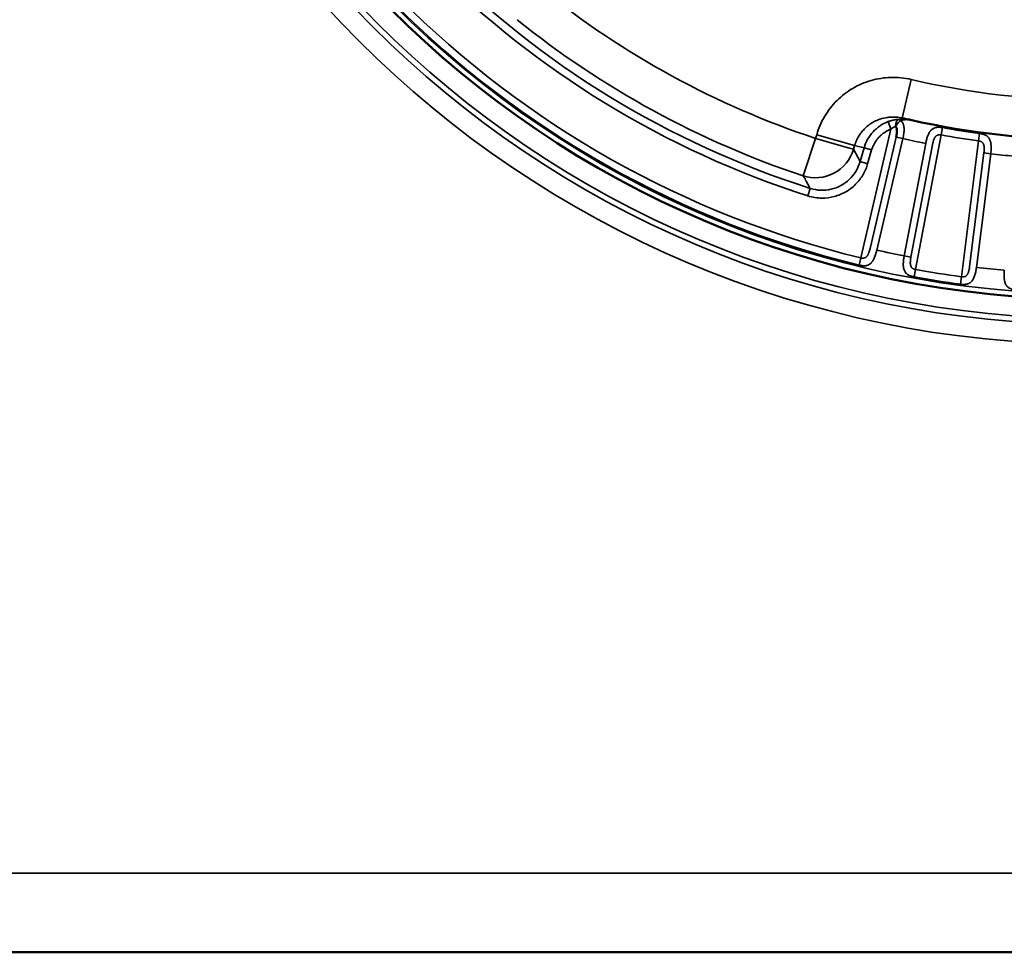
# Model space of a CAD drawing. Header units: millimetres. Extents: x 50 to 3176, y 50 to 2109.
# Tile 411 of 656: x 1161 to 1186, y 1624 to 1648. Entities that reach past the tile are written whole.
import ezdxf

# ---------------------------------------------------------------- set-up
doc = ezdxf.new("R2010")
doc.units = ezdxf.units.MM
doc.header["$LTSCALE"] = 10
doc.layers.add('Visible (ISO)', color=7, linetype='Continuous', lineweight=50)
doc.layers.add('Visible Narrow (ISO)', color=7, linetype='Continuous', lineweight=35)

msp = doc.modelspace()

# ---------------------------------------------------------------- linework, layer by layer
at = {"layer": 'Visible (ISO)'}
for p, q in [((1183.1806, 1645.1119), (1183.1986, 1645.1078)), ((1362.953, 1624.0616), (1012.953, 1624.0616)), ((1179.2729, 1624.0616), (1179.268, 1624.0616)), ((1184.0051, 1624.0616), (1184.0051, 1624.0616))]:
    msp.add_line(p, q, dxfattribs=at)
msp.add_circle((1187.953, 1665.5616), 25.0206, dxfattribs=at)
msp.add_arc((1187.953, 1665.5616), 21, 257.44199, 282.55805, dxfattribs=at)
for points, knots in [([(1183.3828, 1645.0649), (1183.3613, 1645.0697), (1183.317, 1645.0797), (1183.2555, 1645.0935), (1183.2156, 1645.1032), (1183.1984, 1645.1071)], [0.02006766, 0.02006766, 0.02006766, 0.02006766, 0.33333333, 0.66666667, 0.91681162, 0.91681162, 0.91681162, 0.91681162]), ([(1183.0266, 1644.6341), (1183.0294, 1644.6473), (1183.0319, 1644.66), (1183.0342, 1644.6721), (1183.0344, 1644.6736), (1183.0347, 1644.675), (1183.035, 1644.6764), (1183.0374, 1644.6896), (1183.0395, 1644.7021), (1183.0411, 1644.7138), (1183.0413, 1644.715), (1183.0415, 1644.7162), (1183.0416, 1644.7174), (1183.0421, 1644.721), (1183.0426, 1644.7245), (1183.043, 1644.7279), (1183.0441, 1644.7371), (1183.0449, 1644.7457), (1183.0455, 1644.7538), (1183.0456, 1644.7549), (1183.0456, 1644.756), (1183.0457, 1644.757), (1183.0462, 1644.7653), (1183.0465, 1644.7732), (1183.0465, 1644.7807), (1183.0466, 1644.7849), (1183.0465, 1644.7891), (1183.0464, 1644.7932), (1183.0464, 1644.7943), (1183.0464, 1644.7955), (1183.0463, 1644.7966), (1183.0461, 1644.8034), (1183.0458, 1644.81), (1183.0452, 1644.8164), (1183.045, 1644.8193), (1183.0447, 1644.8222), (1183.0443, 1644.825), (1183.0436, 1644.831), (1183.0427, 1644.8369), (1183.0414, 1644.8427), (1183.0407, 1644.8458), (1183.04, 1644.8488), (1183.0391, 1644.8519), (1183.037, 1644.8592), (1183.0343, 1644.8664), (1183.0309, 1644.8734), (1183.0281, 1644.8794), (1183.0247, 1644.8853), (1183.021, 1644.891), (1183.0182, 1644.8952), (1183.0152, 1644.8992), (1183.012, 1644.9033)], [0, 0, 0, 0, 0.09323583, 0.09323583, 0.09323583, 0.10436596, 0.10436596, 0.10436596, 0.20719789, 0.20719789, 0.20719789, 0.2180238, 0.2180238, 0.2180238, 0.25, 0.25, 0.25, 0.33581806, 0.33581806, 0.33581806, 0.34710528, 0.34710528, 0.34710528, 0.43580593, 0.43580593, 0.43580593, 0.4858342, 0.4858342, 0.4858342, 0.5, 0.5, 0.5, 0.58397232, 0.58397232, 0.58397232, 0.62194421, 0.62194421, 0.62194421, 0.70148438, 0.70148438, 0.70148438, 0.74437562, 0.74437562, 0.74437562, 0.84790279, 0.84790279, 0.84790279, 0.93598019, 0.93598019, 0.93598019, 0.99999987, 0.99999987, 0.99999987, 0.99999987])]:
    msp.add_open_spline(points, degree=3, knots=knots, dxfattribs=at)
msp.add_open_spline([(1179.268, 1624.0616), (1179.1428, 1624.0616), (1179.063, 1624.0615), (1179.0269, 1624.0615)], degree=3, dxfattribs=at)
at = {"layer": 'Visible Narrow (ISO)'}
for p, q in [((1183.4085, 1646.0847), (1183.1815, 1645.1117)), ((1182.8957, 1644.8349), (1182.8258, 1645.0219)), ((1181.0207, 1644.6908), (1180.994, 1644.5976)), ((1181.0207, 1644.6908), (1181.9767, 1644.4167)), ((1182.8957, 1644.8349), (1182.1349, 1641.5847)), ((1183.5158, 1641.2912), (1184.1648, 1644.6853)), ((1184.1649, 1644.6859), (1184.1985, 1644.871)), ((1185.1299, 1644.7233), (1185.1046, 1644.5365)), ((1180.6806, 1643.6534), (1180.994, 1644.5976)), ((1181.9766, 1644.4167), (1181.95, 1644.3237)), ((1181.9766, 1644.4168), (1182.2151, 1644.3616)), ((1182.3679, 1641.8202), (1183.0266, 1644.6341)), ((1182.5365, 1641.7808), (1183.1952, 1644.5946)), ((1183.1952, 1644.5946), (1183.0266, 1644.6341)), ((1183.7713, 1644.4721), (1183.2286, 1641.6337)), ((1183.3987, 1641.6011), (1183.9415, 1644.4396)), ((1185.1046, 1644.5365), (1184.673, 1641.1079)), ((1182.115, 1644.0124), (1181.95, 1644.3237)), ((1182.115, 1644.0124), (1182.2152, 1644.3616)), ((1182.2152, 1644.3616), (1182.4064, 1644.3068)), ((1182.3063, 1643.9576), (1182.4064, 1644.3068)), ((1185.2411, 1644.2338), (1184.8801, 1641.3665)), ((1185.052, 1641.3449), (1185.4129, 1644.2121)), ((1185.2411, 1644.2338), (1185.4129, 1644.2121)), ((1182.3063, 1643.9576), (1182.1151, 1644.0124)), ((1180.8565, 1643.3391), (1180.796, 1643.1496)), ((1182.1349, 1641.5847), (1182.0904, 1641.4014)), ((1183.2286, 1641.6337), (1183.3987, 1641.6011)), ((1183.4819, 1641.1057), (1183.5158, 1641.2912)), ((1184.6734, 1641.1109), (1184.6481, 1640.922)), ((1012.953, 1626.0616), (1362.953, 1626.0616))]:
    msp.add_line(p, q, dxfattribs=at)
for radius in [26.1573, 25.6575, 25.5128, 25.0203, 24.8897]:
    msp.add_circle((1187.953, 1665.5616), radius, dxfattribs=at)
for radius, start, end in [(24.8613, 193.63945, 256.36055), (24.6727, 193.63945, 256.36055), (23.5269, 197.71014, 252.28986), (23.328, 197.71014, 252.28986), (22.0891, 231.10875, 251.63649), (23.0836, 231.10875, 251.63658), (20, 256.86634, 283.13365), (21.2172, 259.7151, 262.2849), (21.0286, 259.7151, 262.2849), (21.5, 257.21517, 258.78483), (21.5, 263.21517, 264.78483), (24.3898, 257.16894, 258.83106), (24.6727, 259.63945, 262.36055), (24.3898, 263.16894, 264.83106), (24.8613, 259.63945, 262.36055)]:
    msp.add_arc((1187.953, 1665.5616), radius, start, end, dxfattribs=at)
for centre, major_axis, ratio, start_param, end_param in [((1183.107, 1644.8811), (-0.0154, 0.1994), 0.4703361, 0.0367269, 1.4227334), ((1183.107, 1644.8811), (-0.1036, -0.1711), 0.469436, 3.7475801, 4.8640465), ((1183.107, 1644.8811), (-0.0226, 0.1987), 0.5008114, 5.6631903, 6.2457385), ((1180.9941, 1644.5978), (0.9612, -0.2757), 0.0000986, 0.1055534, 1.5708186), ((1180.9941, 1644.5978), (-0.8836, -0.4683), 0.9887158, 0.7686439, 2.3692875), ((1180.9941, 1644.5978), (0.9612, -0.2757), 0.0000986, 0.104722, 0.1053484)]:
    msp.add_ellipse(centre, major_axis=major_axis, ratio=ratio, start_param=start_param, end_param=end_param, dxfattribs=at)
for points, knots in [([(1183.4085, 1646.0847), (1183.2353, 1646.1241), (1182.8943, 1646.1597), (1182.3873, 1646.081), (1181.9189, 1645.8794), (1181.5201, 1645.5739), (1181.2024, 1645.1676), (1181.0695, 1644.8578), (1181.0207, 1644.6908)], [0, 0, 0, 0, 0.16666667, 0.33333333, 0.5, 0.66666667, 0.83333333, 0.99999803, 0.99999803, 0.99999803, 0.99999803]), ([(1181.9767, 1644.4167), (1181.9887, 1644.4591), (1182.0037, 1644.5006), (1182.0391, 1644.5813), (1182.0596, 1644.6204), (1182.0892, 1644.669), (1182.096, 1644.6797), (1182.1257, 1644.7244), (1182.1505, 1644.7571), (1182.2041, 1644.8194), (1182.2328, 1644.8488), (1182.2777, 1644.8896), (1182.2926, 1644.9023), (1182.3424, 1644.9424), (1182.3788, 1644.9679), (1182.4547, 1645.014), (1182.4942, 1645.0346), (1182.5471, 1645.0578), (1182.5593, 1645.0629), (1182.6327, 1645.0918), (1182.6961, 1645.1099), (1182.7972, 1645.1285), (1182.8338, 1645.1332), (1182.9142, 1645.1392), (1182.9582, 1645.1396), (1183.0458, 1645.1349), (1183.0896, 1645.1298), (1183.1489, 1645.1189), (1183.1648, 1645.1156), (1183.1805, 1645.1111)], [0, 0, 0, 0, 0.08753012, 0.08753012, 0.17485122, 0.17485122, 0.2, 0.2, 0.280813, 0.280813, 0.36159947, 0.36159947, 0.4, 0.4, 0.48702228, 0.48702228, 0.57410841, 0.57410841, 0.6, 0.6, 0.72840548, 0.72840548, 0.8, 0.8, 0.8845505, 0.8845505, 0.96856209, 0.96856209, 0.99946253, 0.99946253, 0.99946253, 0.99946253]), ([(1182.2152, 1644.3616), (1182.2366, 1644.4363), (1182.2965, 1644.5804), (1182.4354, 1644.7706), (1182.6133, 1644.9228), (1182.7528, 1644.9946), (1182.8258, 1645.0219)], [0.00003143, 0.00003143, 0.00003143, 0.00003143, 0.25, 0.5, 0.75, 1, 1, 1, 1]), ([(1182.8258, 1645.0219), (1182.8589, 1645.0343), (1182.9229, 1645.0538), (1183.0031, 1645.0705), (1183.0598, 1645.0777), (1183.0877, 1645.08)], [0, 0, 0, 0, 0.33333333, 0.66666667, 0.99823784, 0.99823784, 0.99823784, 0.99823784]), ([(1183.1464, 1645.0494), (1183.1652, 1645.0554), (1183.1839, 1645.0603), (1183.2024, 1645.0641), (1183.2111, 1645.0659), (1183.2197, 1645.0674), (1183.2282, 1645.0687), (1183.2422, 1645.0708), (1183.256, 1645.0723), (1183.2698, 1645.0731), (1183.2824, 1645.0739), (1183.295, 1645.0741), (1183.3076, 1645.0737), (1183.3254, 1645.0733), (1183.3433, 1645.0717), (1183.3611, 1645.0689), (1183.3698, 1645.0675), (1183.3784, 1645.0659), (1183.387, 1645.064)], [0.00000001, 0.00000001, 0.00000001, 0.00000001, 0.2270778, 0.2270778, 0.2270778, 0.33333333, 0.33333333, 0.33333333, 0.50751877, 0.50751877, 0.50751877, 0.66666667, 0.66666667, 0.66666667, 0.89137336, 0.89137336, 0.89137336, 0.99999938, 0.99999938, 0.99999938, 0.99999938]), ([(1183.1952, 1644.5946), (1183.1997, 1644.614), (1183.2038, 1644.6335), (1183.2075, 1644.6531), (1183.2083, 1644.6572), (1183.209, 1644.6613), (1183.2097, 1644.6654), (1183.213, 1644.6838), (1183.2159, 1644.7022), (1183.2183, 1644.7208), (1183.2187, 1644.724), (1183.2191, 1644.7272), (1183.2195, 1644.7304), (1183.2215, 1644.7471), (1183.2231, 1644.7638), (1183.2242, 1644.7803), (1183.2247, 1644.7873), (1183.225, 1644.7943), (1183.2253, 1644.8013), (1183.2259, 1644.8154), (1183.226, 1644.8293), (1183.2257, 1644.8427), (1183.2256, 1644.8496), (1183.2253, 1644.8564), (1183.2249, 1644.8631), (1183.224, 1644.8771), (1183.2226, 1644.8907), (1183.2206, 1644.9036), (1183.2198, 1644.9082), (1183.219, 1644.9128), (1183.2182, 1644.9172), (1183.2156, 1644.93), (1183.2125, 1644.9421), (1183.2086, 1644.9535), (1183.2076, 1644.9567), (1183.2065, 1644.9597), (1183.2054, 1644.9628), (1183.2044, 1644.9655), (1183.2033, 1644.9681), (1183.2022, 1644.9708), (1183.1979, 1644.981), (1183.1931, 1644.9907), (1183.1876, 1644.9999), (1183.1823, 1645.0086), (1183.1766, 1645.0168), (1183.1702, 1645.0246), (1183.1688, 1645.0263), (1183.1674, 1645.0279), (1183.166, 1645.0295), (1183.16, 1645.0365), (1183.1535, 1645.0431), (1183.1464, 1645.0494)], [0, 0, 0, 0, 0.10841083, 0.10841083, 0.10841083, 0.13106302, 0.13106302, 0.13106302, 0.2323779, 0.2323779, 0.2323779, 0.25, 0.25, 0.25, 0.34102738, 0.34102738, 0.34102738, 0.38006748, 0.38006748, 0.38006748, 0.45927882, 0.45927882, 0.45927882, 0.5, 0.5, 0.5, 0.5861299, 0.5861299, 0.5861299, 0.61700105, 0.61700105, 0.61700105, 0.70480347, 0.70480347, 0.70480347, 0.72871286, 0.72871286, 0.72871286, 0.75, 0.75, 0.75, 0.83322598, 0.83322598, 0.83322598, 0.91184197, 0.91184197, 0.91184197, 0.92866339, 0.92866339, 0.92866339, 0.99999996, 0.99999996, 0.99999996, 0.99999996]), ([(1182.8957, 1644.8349), (1182.8737, 1644.8262), (1182.8523, 1644.8169), (1182.8315, 1644.8068), (1182.8103, 1644.7965), (1182.7897, 1644.7854), (1182.7697, 1644.7736), (1182.753, 1644.7637), (1182.7367, 1644.7532), (1182.7207, 1644.7422), (1182.7067, 1644.7325), (1182.6931, 1644.7223), (1182.6797, 1644.7117), (1182.658, 1644.6944), (1182.6371, 1644.6759), (1182.6171, 1644.6564), (1182.6072, 1644.6467), (1182.5975, 1644.6367), (1182.5881, 1644.6265), (1182.5691, 1644.606), (1182.5513, 1644.5845), (1182.5346, 1644.5623), (1182.5267, 1644.5517), (1182.5189, 1644.5409), (1182.5115, 1644.5299), (1182.5017, 1644.5154), (1182.4924, 1644.5006), (1182.4836, 1644.4855), (1182.472, 1644.4656), (1182.4613, 1644.4451), (1182.4515, 1644.4242), (1182.4417, 1644.4036), (1182.4328, 1644.3826), (1182.4247, 1644.361), (1182.4181, 1644.3433), (1182.412, 1644.3253), (1182.4064, 1644.3068)], [0, 0, 0, 0, 0.0918282, 0.0918282, 0.0918282, 0.1857273, 0.1857273, 0.1857273, 0.264303, 0.264303, 0.264303, 0.3333333, 0.3333333, 0.3333333, 0.4453576, 0.4453576, 0.4453576, 0.5010803, 0.5010803, 0.5010803, 0.6129768, 0.6129768, 0.6129768, 0.6666667, 0.6666667, 0.6666667, 0.7378267, 0.7378267, 0.7378267, 0.8318644, 0.8318644, 0.8318644, 0.92436, 0.92436, 0.92436, 1, 1, 1, 1]), ([(1183.012, 1644.9033), (1183.0119, 1644.9033), (1183.0119, 1644.9033), (1183.0028, 1644.9001), (1182.9934, 1644.8963), (1182.9826, 1644.8912), (1182.9816, 1644.8908), (1182.9788, 1644.8894), (1182.977, 1644.8885), (1182.9676, 1644.8838), (1182.9599, 1644.8796), (1182.9467, 1644.8717), (1182.9413, 1644.8684), (1182.9321, 1644.8623), (1182.9283, 1644.8597), (1182.9149, 1644.8503), (1182.9053, 1644.8429), (1182.8957, 1644.8349)], [0, 0, 0, 0, 0.0000112, 0.0000112, 0.2594598, 0.2594598, 0.2856244, 0.2856244, 0.3333333, 0.3333333, 0.5314505, 0.5314505, 0.6666667, 0.6666667, 0.7613454, 0.7613454, 1, 1, 1, 1]), ([(1184.1985, 1644.8709), (1184.1858, 1644.8731), (1184.1731, 1644.8751), (1184.1571, 1644.8771), (1184.1542, 1644.8774), (1184.1393, 1644.879), (1184.1273, 1644.88), (1184.1108, 1644.8807), (1184.1065, 1644.8808), (1184.0905, 1644.8811), (1184.0787, 1644.8808), (1184.062, 1644.8796), (1184.057, 1644.8791), (1184.0397, 1644.8771), (1184.0274, 1644.875), (1184.0109, 1644.8708), (1184.0065, 1644.8695), (1183.9895, 1644.8642), (1183.9771, 1644.859), (1183.9615, 1644.8507), (1183.958, 1644.8488), (1183.9443, 1644.8404), (1183.9343, 1644.833), (1183.9201, 1644.8206), (1183.9155, 1644.8163), (1183.9027, 1644.8033), (1183.8947, 1644.7938), (1183.8821, 1644.777), (1183.8774, 1644.7702), (1183.8651, 1644.7511), (1183.8578, 1644.7383), (1183.8472, 1644.7173), (1183.8435, 1644.7097), (1183.8329, 1644.6861), (1183.8262, 1644.6696), (1183.8173, 1644.6453), (1183.8148, 1644.6381), (1183.8068, 1644.6142), (1183.8015, 1644.597), (1183.7942, 1644.5708), (1183.7918, 1644.562), (1183.7827, 1644.5265), (1183.7766, 1644.4994), (1183.7713, 1644.4721)], [0, 0, 0, 0, 0.07413923, 0.07413923, 0.09090909, 0.09090909, 0.15815755, 0.15815755, 0.18181818, 0.18181818, 0.24563505, 0.24563505, 0.27272727, 0.27272727, 0.33943343, 0.33943343, 0.36363636, 0.36363636, 0.43403939, 0.43403939, 0.45454545, 0.45454545, 0.5160527, 0.5160527, 0.54545455, 0.54545455, 0.60117163, 0.60117163, 0.63636364, 0.63636364, 0.69514199, 0.69514199, 0.72727273, 0.72727273, 0.79165378, 0.79165378, 0.81818182, 0.81818182, 0.87878089, 0.87878089, 0.90909091, 0.90909091, 1, 1, 1, 1]), ([(1184.1648, 1644.6853), (1184.1539, 1644.6873), (1184.1432, 1644.6885), (1184.1328, 1644.6888), (1184.1232, 1644.6892), (1184.1138, 1644.6888), (1184.1048, 1644.6879), (1184.1037, 1644.6878), (1184.1025, 1644.6876), (1184.1013, 1644.6875), (1184.0993, 1644.6872), (1184.0972, 1644.6869), (1184.0952, 1644.6866), (1184.09, 1644.6858), (1184.0848, 1644.6848), (1184.0799, 1644.6835), (1184.0757, 1644.6824), (1184.0716, 1644.6812), (1184.0676, 1644.6797), (1184.064, 1644.6784), (1184.0606, 1644.6769), (1184.0571, 1644.6753), (1184.0519, 1644.6727), (1184.0468, 1644.6697), (1184.0418, 1644.6662), (1184.0404, 1644.6651), (1184.0389, 1644.6641), (1184.0375, 1644.6629), (1184.0319, 1644.6585), (1184.0264, 1644.6533), (1184.0213, 1644.6476), (1184.0201, 1644.6463), (1184.0189, 1644.6449), (1184.0178, 1644.6436), (1184.0141, 1644.6392), (1184.0106, 1644.6347), (1184.0073, 1644.6299), (1184.0042, 1644.6255), (1184.0013, 1644.621), (1183.9985, 1644.6164), (1183.9969, 1644.6137), (1183.9953, 1644.611), (1183.9938, 1644.6082), (1183.9895, 1644.6005), (1183.9857, 1644.5926), (1183.9822, 1644.5844), (1183.9782, 1644.5751), (1183.9746, 1644.5653), (1183.9711, 1644.5547), (1183.9693, 1644.5494), (1183.9676, 1644.5439), (1183.9658, 1644.5381), (1183.9644, 1644.5333), (1183.9629, 1644.5283), (1183.9615, 1644.5231), (1183.958, 1644.5109), (1183.9546, 1644.4978), (1183.9513, 1644.4838), (1183.9505, 1644.4805), (1183.9497, 1644.4772), (1183.949, 1644.4739), (1183.9464, 1644.4629), (1183.9439, 1644.4515), (1183.9415, 1644.4396)], [0, 0, 0, 0, 0.0883587, 0.0883587, 0.0883587, 0.1704336, 0.1704336, 0.1704336, 0.181041, 0.181041, 0.181041, 0.2, 0.2, 0.2, 0.2490463, 0.2490463, 0.2490463, 0.2900797, 0.2900797, 0.2900797, 0.3267895, 0.3267895, 0.3267895, 0.3832752, 0.3832752, 0.3832752, 0.4, 0.4, 0.4, 0.4658441, 0.4658441, 0.4658441, 0.4810539, 0.4810539, 0.4810539, 0.5292789, 0.5292789, 0.5292789, 0.5736305, 0.5736305, 0.5736305, 0.6, 0.6, 0.6, 0.674023, 0.674023, 0.674023, 0.7578992, 0.7578992, 0.7578992, 0.8, 0.8, 0.8, 0.8350794, 0.8350794, 0.8350794, 0.9175872, 0.9175872, 0.9175872, 0.9367742, 0.9367742, 0.9367742, 1, 1, 1, 1]), ([(1185.4129, 1644.2121), (1185.4163, 1644.2397), (1185.4189, 1644.2674), (1185.4218, 1644.313), (1185.4225, 1644.331), (1185.423, 1644.358), (1185.423, 1644.367), (1185.4228, 1644.3947), (1185.422, 1644.413), (1185.4201, 1644.438), (1185.4194, 1644.4452), (1185.4169, 1644.4676), (1185.4146, 1644.4824), (1185.4101, 1644.5049), (1185.4083, 1644.5129), (1185.4028, 1644.5337), (1185.3988, 1644.546), (1185.3913, 1644.565), (1185.3881, 1644.5721), (1185.3787, 1644.591), (1185.3719, 1644.6021), (1185.3611, 1644.6168), (1185.3576, 1644.6212), (1185.345, 1644.6358), (1185.3352, 1644.6451), (1185.3217, 1644.6557), (1185.3187, 1644.658), (1185.3051, 1644.6677), (1185.2941, 1644.6742), (1185.279, 1644.6819), (1185.2752, 1644.6837), (1185.2605, 1644.6905), (1185.2495, 1644.6948), (1185.2337, 1644.7002), (1185.229, 1644.7017), (1185.2126, 1644.7068), (1185.2008, 1644.7099), (1185.1849, 1644.7135), (1185.1808, 1644.7145), (1185.1638, 1644.718), (1185.1511, 1644.7203), (1185.1356, 1644.7225), (1185.1328, 1644.7229), (1185.1299, 1644.7233)], [0, 0, 0, 0, 0.09090909, 0.09090909, 0.15096179, 0.15096179, 0.18181818, 0.18181818, 0.24623395, 0.24623395, 0.27272727, 0.27272727, 0.33016904, 0.33016904, 0.36363636, 0.36363636, 0.41901512, 0.41901512, 0.45454545, 0.45454545, 0.51722095, 0.51722095, 0.54545455, 0.54545455, 0.61597585, 0.61597585, 0.63636364, 0.63636364, 0.70451788, 0.70451788, 0.72727273, 0.72727273, 0.79131471, 0.79131471, 0.81818182, 0.81818182, 0.885258, 0.885258, 0.90909091, 0.90909091, 0.98332114, 0.98332114, 0.99999999, 0.99999999, 0.99999999, 0.99999999]), ([(1185.2411, 1644.2338), (1185.243, 1644.2507), (1185.2446, 1644.267), (1185.246, 1644.2854), (1185.2463, 1644.2885), (1185.2476, 1644.3071), (1185.2482, 1644.3218), (1185.2485, 1644.3376), (1185.2485, 1644.3399), (1185.2486, 1644.3508), (1185.2484, 1644.359), (1185.2477, 1644.3732), (1185.2473, 1644.3792), (1185.2461, 1644.3919), (1185.2452, 1644.3986), (1185.2437, 1644.4078), (1185.2432, 1644.4103), (1185.2422, 1644.4153), (1185.2417, 1644.4178), (1185.2394, 1644.428), (1185.2373, 1644.4356), (1185.2341, 1644.4448), (1185.2334, 1644.4467), (1185.2302, 1644.4551), (1185.2273, 1644.4615), (1185.2234, 1644.4684), (1185.2229, 1644.4694), (1185.2206, 1644.4732), (1185.2189, 1644.4759), (1185.215, 1644.4814), (1185.2128, 1644.4842), (1185.2065, 1644.4914), (1185.2022, 1644.4956), (1185.1931, 1644.503), (1185.1884, 1644.5064), (1185.1785, 1644.5125), (1185.1733, 1644.5153), (1185.1679, 1644.5179), (1185.1678, 1644.5179), (1185.1619, 1644.5208), (1185.1559, 1644.5233), (1185.143, 1644.5281), (1185.1361, 1644.5302), (1185.1214, 1644.5339), (1185.1137, 1644.5354), (1185.1054, 1644.5364), (1185.105, 1644.5364), (1185.1046, 1644.5365)], [0, 0, 0, 0, 0.0893422, 0.0893422, 0.1071908, 0.1071908, 0.2, 0.2, 0.2155698, 0.2155698, 0.2765671, 0.2765671, 0.3240397, 0.3240397, 0.3789522, 0.3789522, 0.4, 0.4, 0.4206782, 0.4206782, 0.4850285, 0.4850285, 0.5014575, 0.5014575, 0.5608849, 0.5608849, 0.5709014, 0.5709014, 0.6, 0.6, 0.6325472, 0.6325472, 0.6893338, 0.6893338, 0.7443642, 0.7443642, 0.8, 0.8, 0.800663, 0.800663, 0.8610412, 0.8610412, 0.9272825, 0.9272825, 0.9963442, 0.9963442, 1, 1, 1, 1]), ([(1180.6808, 1643.6539), (1180.7012, 1643.6186), (1180.7214, 1643.5838), (1180.7577, 1643.517), (1180.774, 1643.4849), (1180.7928, 1643.4501), (1180.794, 1643.4479), (1180.8143, 1643.4107), (1180.8351, 1643.3751), (1180.8565, 1643.3391)], [0.00007352, 0.00007352, 0.00007352, 0.00007352, 0.33333333, 0.33333333, 0.64520994, 0.64520994, 0.66666667, 0.66666667, 1, 1, 1, 1]), ([(1182.0904, 1641.4014), (1182.103, 1641.3984), (1182.1158, 1641.3957), (1182.1318, 1641.3928), (1182.1349, 1641.3922), (1182.1501, 1641.3897), (1182.1624, 1641.3881), (1182.1792, 1641.3865), (1182.1834, 1641.3861), (1182.1998, 1641.385), (1182.212, 1641.3847), (1182.229, 1641.3851), (1182.2338, 1641.3853), (1182.2516, 1641.3865), (1182.2645, 1641.3881), (1182.2813, 1641.3916), (1182.2853, 1641.3926), (1182.3022, 1641.397), (1182.3149, 1641.4016), (1182.3308, 1641.4091), (1182.3344, 1641.4109), (1182.3488, 1641.4188), (1182.3594, 1641.4258), (1182.3742, 1641.4377), (1182.3787, 1641.4415), (1182.3918, 1641.4537), (1182.4003, 1641.4628), (1182.4136, 1641.479), (1182.4187, 1641.4857), (1182.4317, 1641.5042), (1182.4395, 1641.5166), (1182.451, 1641.5372), (1182.4551, 1641.5449), (1182.4667, 1641.568), (1182.474, 1641.5841), (1182.4838, 1641.6082), (1182.4867, 1641.6155), (1182.4956, 1641.6391), (1182.5014, 1641.6557), (1182.5098, 1641.6817), (1182.5126, 1641.6909), (1182.5232, 1641.7267), (1182.5303, 1641.7536), (1182.5365, 1641.7808)], [0, 0, 0, 0, 0.0736248, 0.0736248, 0.0909091, 0.0909091, 0.1586991, 0.1586991, 0.1818182, 0.1818182, 0.2468818, 0.2468818, 0.2727273, 0.2727273, 0.3417434, 0.3417434, 0.3636364, 0.3636364, 0.4339857, 0.4339857, 0.4545455, 0.4545455, 0.517665, 0.517665, 0.5454545, 0.5454545, 0.6009869, 0.6009869, 0.6363636, 0.6363636, 0.6944993, 0.6944993, 0.7272727, 0.7272727, 0.7907029, 0.7907029, 0.8181818, 0.8181818, 0.8771183, 0.8771183, 0.9090909, 0.9090909, 1, 1, 1, 1]), ([(1182.3679, 1641.8202), (1182.3638, 1641.8035), (1182.3595, 1641.7875), (1182.3542, 1641.7689), (1182.3532, 1641.7653), (1182.3479, 1641.7476), (1182.3437, 1641.7344), (1182.3382, 1641.7187), (1182.3369, 1641.7152), (1182.3328, 1641.7042), (1182.3299, 1641.6969), (1182.324, 1641.6835), (1182.3211, 1641.6773), (1182.3151, 1641.6654), (1182.312, 1641.6597), (1182.3082, 1641.6534), (1182.3078, 1641.6526), (1182.3049, 1641.6479), (1182.3023, 1641.6439), (1182.2954, 1641.6339), (1182.2909, 1641.6279), (1182.2845, 1641.6204), (1182.2828, 1641.6185), (1182.2765, 1641.6117), (1182.2717, 1641.6072), (1182.2654, 1641.6022), (1182.2641, 1641.6012), (1182.2619, 1641.5996), (1182.2611, 1641.599), (1182.2554, 1641.595), (1182.2504, 1641.5922), (1182.2398, 1641.5872), (1182.2342, 1641.5852), (1182.223, 1641.582), (1182.2175, 1641.5809), (1182.2082, 1641.5795), (1182.2046, 1641.5791), (1182.1988, 1641.5786), (1182.1968, 1641.5785), (1182.1888, 1641.578), (1182.1827, 1641.578), (1182.17, 1641.5786), (1182.1634, 1641.5792), (1182.1495, 1641.5812), (1182.1422, 1641.5827), (1182.1349, 1641.5847)], [0, 0, 0, 0, 0.09020429, 0.09020429, 0.11172484, 0.11172484, 0.2, 0.2, 0.2257277, 0.2257277, 0.28472506, 0.28472506, 0.33974871, 0.33974871, 0.39272825, 0.39272825, 0.4, 0.4, 0.43809314, 0.43809314, 0.49826587, 0.49826587, 0.51970734, 0.51970734, 0.57578093, 0.57578093, 0.59058986, 0.59058986, 0.6, 0.6, 0.65362037, 0.65362037, 0.71081282, 0.71081282, 0.76492876, 0.76492876, 0.8, 0.8, 0.81883254, 0.81883254, 0.87507419, 0.87507419, 0.93519108, 0.93519108, 0.99999996, 0.99999996, 0.99999996, 0.99999996]), ([(1183.2286, 1641.6337), (1183.2232, 1641.6061), (1183.2187, 1641.5784), (1183.2127, 1641.5326), (1183.2107, 1641.5144), (1183.2084, 1641.4875), (1183.2078, 1641.4787), (1183.2062, 1641.4511), (1183.2058, 1641.4327), (1183.2061, 1641.4077), (1183.2063, 1641.4006), (1183.2073, 1641.3779), (1183.2087, 1641.3628), (1183.2117, 1641.3402), (1183.2131, 1641.3323), (1183.2173, 1641.3111), (1183.2206, 1641.2983), (1183.2269, 1641.2789), (1183.2296, 1641.2719), (1183.2377, 1641.2528), (1183.2438, 1641.2413), (1183.2537, 1641.2259), (1183.2569, 1641.2214), (1183.2687, 1641.2059), (1183.278, 1641.1959), (1183.291, 1641.1844), (1183.2939, 1641.182), (1183.307, 1641.1714), (1183.3179, 1641.1641), (1183.3327, 1641.1555), (1183.3363, 1641.1535), (1183.3508, 1641.1458), (1183.3619, 1641.1408), (1183.3776, 1641.1344), (1183.3821, 1641.1327), (1183.3985, 1641.1267), (1183.4104, 1641.1229), (1183.4263, 1641.1183), (1183.4304, 1641.1172), (1183.4474, 1641.1128), (1183.4602, 1641.1099), (1183.4759, 1641.1068), (1183.4789, 1641.1062), (1183.4819, 1641.1057)], [0.00000002, 0.00000002, 0.00000002, 0.00000002, 0.09090909, 0.09090909, 0.15177862, 0.15177862, 0.18181818, 0.18181818, 0.24657606, 0.24657606, 0.27272727, 0.27272727, 0.3309788, 0.3309788, 0.36363636, 0.36363636, 0.420532, 0.420532, 0.45454545, 0.45454545, 0.51744874, 0.51744874, 0.54545455, 0.54545455, 0.61622995, 0.61622995, 0.63636364, 0.63636364, 0.70533777, 0.70533777, 0.72727273, 0.72727273, 0.79213921, 0.79213921, 0.81818182, 0.81818182, 0.88569052, 0.88569052, 0.90909091, 0.90909091, 0.98276304, 0.98276304, 1, 1, 1, 1]), ([(1183.3987, 1641.6011), (1183.3962, 1641.5874), (1183.394, 1641.5741), (1183.3904, 1641.5497), (1183.3889, 1641.5384), (1183.3865, 1641.5181), (1183.3855, 1641.5088), (1183.3848, 1641.499), (1183.3847, 1641.498), (1183.3839, 1641.4878), (1183.3835, 1641.4792), (1183.3833, 1641.4693), (1183.3832, 1641.4677), (1183.3832, 1641.4585), (1183.3833, 1641.451), (1183.3838, 1641.4402), (1183.3841, 1641.4367), (1183.3847, 1641.4294), (1183.3851, 1641.4256), (1183.3866, 1641.4145), (1183.3878, 1641.4072), (1183.3911, 1641.3925), (1183.3932, 1641.385), (1183.3966, 1641.3757), (1183.3975, 1641.3735), (1183.4009, 1641.3654), (1183.4038, 1641.3597), (1183.4082, 1641.3526), (1183.4093, 1641.3508), (1183.4148, 1641.3431), (1183.4196, 1641.3376), (1183.4296, 1641.3282), (1183.4347, 1641.3242), (1183.4446, 1641.3175), (1183.4493, 1641.3147), (1183.4545, 1641.3118), (1183.4549, 1641.3116), (1183.4601, 1641.3088), (1183.465, 1641.3064), (1183.475, 1641.3021), (1183.4799, 1641.3002), (1183.4899, 1641.2969), (1183.4949, 1641.2954), (1183.5052, 1641.293), (1183.5104, 1641.2919), (1183.5158, 1641.2912)], [0, 0, 0, 0, 0.07314582, 0.07314582, 0.14004109, 0.14004109, 0.2, 0.2, 0.20704357, 0.20704357, 0.26982712, 0.26982712, 0.28182214, 0.28182214, 0.34047608, 0.34047608, 0.36872295, 0.36872295, 0.4, 0.4, 0.45947171, 0.45947171, 0.52370709, 0.52370709, 0.54383258, 0.54383258, 0.6, 0.6, 0.61938722, 0.61938722, 0.68746448, 0.68746448, 0.74847276, 0.74847276, 0.8, 0.8, 0.80390967, 0.80390967, 0.85551703, 0.85551703, 0.90451808, 0.90451808, 0.95210404, 0.95210404, 0.99999994, 0.99999994, 0.99999994, 0.99999994]), ([(1184.6479, 1640.921), (1184.6608, 1640.9193), (1184.6738, 1640.9179), (1184.6901, 1640.9167), (1184.6932, 1640.9165), (1184.7086, 1640.9156), (1184.721, 1640.9152), (1184.7378, 1640.9154), (1184.7421, 1640.9155), (1184.7585, 1640.9161), (1184.7705, 1640.917), (1184.7874, 1640.9192), (1184.7923, 1640.9199), (1184.8098, 1640.9229), (1184.8223, 1640.9259), (1184.8387, 1640.9312), (1184.8427, 1640.9326), (1184.8592, 1640.9388), (1184.8714, 1640.9447), (1184.8865, 1640.9539), (1184.8899, 1640.9561), (1184.9033, 1640.9654), (1184.913, 1640.9735), (1184.9265, 1640.9868), (1184.9306, 1640.9911), (1184.9425, 1641.0049), (1184.9501, 1641.0149), (1184.9616, 1641.0325), (1184.9658, 1641.0395), (1184.9768, 1641.0592), (1184.9833, 1641.0724), (1184.9926, 1641.0941), (1184.9957, 1641.102), (1185.0048, 1641.1261), (1185.0104, 1641.1429), (1185.0176, 1641.1678), (1185.0197, 1641.1753), (1185.0261, 1641.1998), (1185.0302, 1641.2171), (1185.0358, 1641.2439), (1185.0376, 1641.2531), (1185.0443, 1641.2896), (1185.0486, 1641.3171), (1185.052, 1641.3449)], [0, 0, 0, 0, 0.0736988, 0.0736988, 0.09090909, 0.09090909, 0.15857266, 0.15857266, 0.18181818, 0.18181818, 0.24663604, 0.24663604, 0.27272727, 0.27272727, 0.34102186, 0.34102186, 0.36363636, 0.36363636, 0.43422944, 0.43422944, 0.45454545, 0.45454545, 0.51712634, 0.51712634, 0.54545455, 0.54545455, 0.60180424, 0.60180424, 0.63636364, 0.63636364, 0.69514631, 0.69514631, 0.72727273, 0.72727273, 0.79105807, 0.79105807, 0.81818182, 0.81818182, 0.87805671, 0.87805671, 0.90909091, 0.90909091, 0.99999999, 0.99999999, 0.99999999, 0.99999999]), ([(1184.8801, 1641.3665), (1184.878, 1641.3512), (1184.8758, 1641.3364), (1184.871, 1641.3086), (1184.8685, 1641.2954), (1184.8647, 1641.2772), (1184.8634, 1641.2715), (1184.8606, 1641.26), (1184.8592, 1641.2542), (1184.8556, 1641.241), (1184.8533, 1641.2336), (1184.8502, 1641.2242), (1184.8494, 1641.2219), (1184.8463, 1641.2133), (1184.8439, 1641.2071), (1184.8404, 1641.1991), (1184.8396, 1641.1972), (1184.8383, 1641.1944), (1184.8379, 1641.1935), (1184.8345, 1641.1864), (1184.8313, 1641.1802), (1184.8241, 1641.1678), (1184.8201, 1641.1617), (1184.8156, 1641.1557), (1184.8154, 1641.1554), (1184.8111, 1641.1497), (1184.8068, 1641.1447), (1184.8015, 1641.1395), (1184.8007, 1641.1387), (1184.7987, 1641.1369), (1184.7975, 1641.1357), (1184.7915, 1641.1305), (1184.7865, 1641.127), (1184.7746, 1641.12), (1184.7676, 1641.1169), (1184.7599, 1641.1142), (1184.7594, 1641.1141), (1184.7526, 1641.1118), (1184.746, 1641.1102), (1184.7375, 1641.1086), (1184.7358, 1641.1083), (1184.727, 1641.1068), (1184.7198, 1641.1061), (1184.7103, 1641.1056), (1184.7081, 1641.1056), (1184.6983, 1641.1054), (1184.6906, 1641.1057), (1184.6796, 1641.1069), (1184.6763, 1641.1073), (1184.673, 1641.1079)], [0, 0, 0, 0, 0.0808007, 0.0808007, 0.1612635, 0.1612635, 0.2, 0.2, 0.2423326, 0.2423326, 0.3014362, 0.3014362, 0.3209856, 0.3209856, 0.3749871, 0.3749871, 0.3922531, 0.3922531, 0.4, 0.4, 0.4565022, 0.4565022, 0.5159513, 0.5159513, 0.5192293, 0.5192293, 0.5753268, 0.5753268, 0.5849706, 0.5849706, 0.6, 0.6, 0.6571492, 0.6571492, 0.7307498, 0.7307498, 0.735254, 0.735254, 0.8, 0.8, 0.8162204, 0.8162204, 0.8831343, 0.8831343, 0.9031628, 0.9031628, 0.9713374, 0.9713374, 1, 1, 1, 1]), ([(1185.7556, 1641.2709), (1185.7532, 1641.2429), (1185.7516, 1641.215), (1185.7504, 1641.1688), (1185.7503, 1641.1504), (1185.7509, 1641.1234), (1185.7512, 1641.1146), (1185.7525, 1641.087), (1185.7539, 1641.0687), (1185.7569, 1641.0438), (1185.7578, 1641.0368), (1185.7612, 1641.0144), (1185.7641, 1640.9995), (1185.7695, 1640.9773), (1185.7717, 1640.9695), (1185.7781, 1640.9489), (1185.7827, 1640.9365), (1185.7911, 1640.9179), (1185.7944, 1640.9113), (1185.8045, 1640.8931), (1185.8118, 1640.8823), (1185.8232, 1640.868), (1185.8269, 1640.8638), (1185.8402, 1640.8497), (1185.8505, 1640.8408), (1185.8646, 1640.8307), (1185.8678, 1640.8285), (1185.882, 1640.8193), (1185.8935, 1640.8132), (1185.9091, 1640.8062), (1185.9129, 1640.8046), (1185.9281, 1640.7985), (1185.9397, 1640.7946), (1185.956, 1640.79), (1185.9607, 1640.7887), (1185.9776, 1640.7845), (1185.9898, 1640.7819), (1186.0061, 1640.7791), (1186.0103, 1640.7784), (1186.0277, 1640.7757), (1186.0407, 1640.7742), (1186.0567, 1640.7728), (1186.0597, 1640.7725), (1186.0627, 1640.7723)], [0.00000002, 0.00000002, 0.00000002, 0.00000002, 0.09090909, 0.09090909, 0.15177907, 0.15177907, 0.18181818, 0.18181818, 0.24657657, 0.24657657, 0.27272727, 0.27272727, 0.33097888, 0.33097888, 0.36363636, 0.36363636, 0.42053192, 0.42053192, 0.45454545, 0.45454545, 0.51744881, 0.51744881, 0.54545455, 0.54545455, 0.61622998, 0.61622998, 0.63636364, 0.63636364, 0.70533781, 0.70533781, 0.72727273, 0.72727273, 0.79213924, 0.79213924, 0.81818182, 0.81818182, 0.88569055, 0.88569055, 0.90909091, 0.90909091, 0.98276306, 0.98276306, 1, 1, 1, 1])]:
    msp.add_open_spline(points, degree=3, knots=knots, dxfattribs=at)
for points in [[(1183.3831, 1645.0648), (1183.2874, 1645.0857), (1183.1883, 1645.091), (1183.0886, 1645.0801)], [(1180.796, 1643.1496), (1180.9189, 1643.1146), (1181.1544, 1643.0759), (1181.4621, 1643.1177), (1181.7674, 1643.241), (1182.0089, 1643.4289), (1182.2081, 1643.6896), (1182.2817, 1643.8653), (1182.3063, 1643.9576)], [(1182.115, 1644.0124), (1182.0906, 1643.9263), (1182.0186, 1643.7616), (1181.8526, 1643.5546), (1181.6349, 1643.3966), (1181.3834, 1643.3034), (1181.118, 1643.2801), (1180.9415, 1643.3118), (1180.8565, 1643.3391)]]:
    msp.add_open_spline(points, degree=3, dxfattribs=at)

doc.saveas('drawing.dxf')
